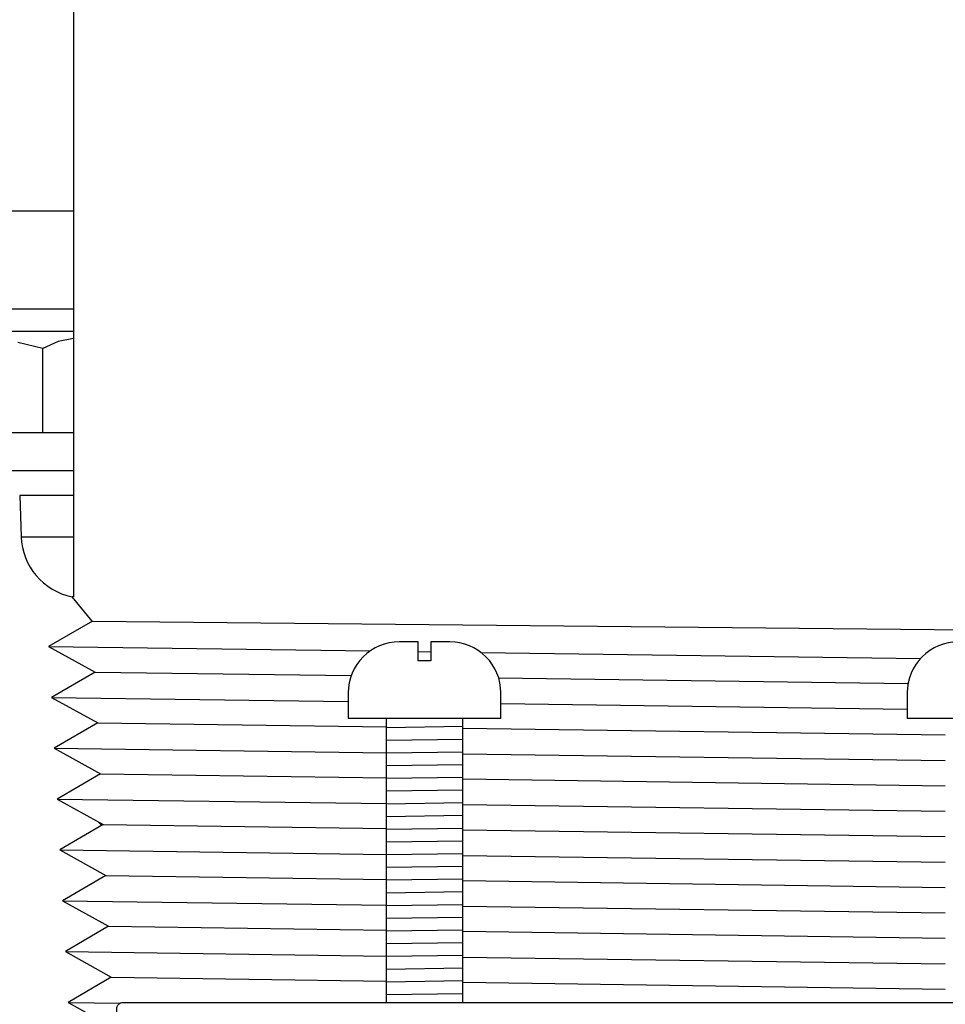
# Model space of a CAD drawing. Extents: x 1529 to 4201, y -422 to 622.
# Tile 280 of 460: x 2194.47 to 2196.75, y 490.24 to 492.66. Entities that reach past the tile are written whole.
import ezdxf

# ---------------------------------------------------------------- set-up
doc = ezdxf.new("R2010")
doc.units = 0
doc.header["$MEASUREMENT"] = 0
for name, color, linetype in [('GALV-4', 4, 'CONTINUOUS'), ('JACK-SCREW', 2, 'CONTINUOUS'), ('SPILL-BUCKET', 1, 'CONTINUOUS')]:
    doc.layers.add(name, color=color, linetype=linetype)

msp = doc.modelspace()

# ---------------------------------------------------------------- linework, layer by layer
at = {"layer": 'GALV-4', "linetype": 'Continuous'}
for p, q in [((2194.60411, 492.74322), (2194.60411, 491.24341)), ((2194.65, 491.18302), (2194.60059, 491.24341)), ((2194.65062, 491.18338), (2194.54306, 491.12092)), ((2194.54306, 491.12092), (2194.65724, 491.05846)), ((2194.65724, 491.05846), (2194.54968, 490.99601)), ((2194.54968, 490.99601), (2194.66386, 490.93355)), ((2194.66386, 490.93355), (2194.55664, 490.87109)), ((2194.55664, 490.87109), (2194.67049, 490.80864)), ((2194.67049, 490.80864), (2194.5636, 490.74618)), ((2194.5636, 490.74618), (2194.67711, 490.68372)), ((2194.66439, 490.69072), (2194.6735, 490.68161)), ((2194.67711, 490.68372), (2194.57055, 490.62126)), ((2194.57055, 490.62126), (2194.68373, 490.55881)), ((2194.68373, 490.55881), (2194.57751, 490.49635)), ((2194.57751, 490.49635), (2194.69035, 490.43389)), ((2194.69035, 490.43389), (2194.58447, 490.37143)), ((2194.58447, 490.37143), (2194.69698, 490.30898)), ((2194.69698, 490.30898), (2194.59142, 490.24652)), ((2194.59142, 490.24652), (2194.7036, 490.18406))]:
    msp.add_line(p, q, dxfattribs=at)
at = {"layer": 'GALV-4', "color": 7, "linetype": 'Continuous'}
for p, q in [((2194.65062, 491.18338), (2199.0225, 491.13936)), ((2194.54306, 491.12092), (2195.33296, 491.11024)), ((2195.45111, 491.10864), (2195.48236, 491.10822)), ((2195.60555, 491.10655), (2196.68534, 491.09195)), ((2194.65724, 491.05846), (2195.28649, 491.04951)), ((2195.6487, 491.04436), (2196.65458, 491.03005)), ((2194.54968, 490.99601), (2195.27924, 490.98611)), ((2195.65424, 490.98103), (2196.65254, 490.96749)), ((2194.66386, 490.93355), (2195.37299, 490.92343)), ((2195.56049, 490.92076), (2196.74629, 490.90384)), ((2194.55664, 490.87109), (2195.37299, 490.85999)), ((2195.56049, 490.85744), (2196.74629, 490.84131)), ((2194.67049, 490.80864), (2195.37299, 490.79858)), ((2195.56049, 490.7959), (2196.74629, 490.77893)), ((2194.5636, 490.74618), (2195.37299, 490.73513)), ((2195.56049, 490.73258), (2196.74629, 490.7164)), ((2194.67711, 490.68372), (2195.37299, 490.67373)), ((2195.56049, 490.67104), (2196.74629, 490.65402)), ((2194.57055, 490.62126), (2195.37299, 490.61028)), ((2195.56049, 490.60772), (2196.74629, 490.59149)), ((2194.68373, 490.55881), (2195.37299, 490.54888)), ((2195.56049, 490.54618), (2196.74629, 490.52911)), ((2194.57751, 490.49635), (2195.37299, 490.48543)), ((2195.56049, 490.48285), (2196.74629, 490.46658)), ((2194.69035, 490.43389), (2195.37299, 490.42403)), ((2195.56049, 490.42132), (2196.74629, 490.4042)), ((2194.58447, 490.37143), (2195.37299, 490.36058)), ((2195.56049, 490.35799), (2196.74629, 490.34167)), ((2194.69698, 490.30898), (2195.37299, 490.29918)), ((2195.56049, 490.29647), (2196.74629, 490.27929)), ((2194.59142, 490.24652), (2194.71887, 490.24476))]:
    msp.add_line(p, q, dxfattribs=at)
at = {"layer": 'JACK-SCREW'}
for p, q in [((2195.37299, 490.24641), (2195.37299, 490.94505)), ((2195.56049, 490.24641), (2195.56049, 490.94505))]:
    msp.add_line(p, q, dxfattribs=at)
for points in [[(2195.27924, 491.00755), (2195.27924, 490.94505), (2195.65424, 490.94505), (2195.65424, 491.00755, 0.4142136), (2195.52924, 491.13255), (2195.48236, 491.13255), (2195.48236, 491.08568), (2195.45111, 491.08568), (2195.45111, 491.13255), (2195.40424, 491.13255, 0.4142136)], [(2196.65254, 491.00755), (2196.65254, 490.94505), (2197.02754, 490.94505), (2197.02754, 491.00755, 0.4142136), (2196.90254, 491.13255), (2196.85567, 491.13255), (2196.85567, 491.08568), (2196.82442, 491.08568), (2196.82442, 491.13255), (2196.77754, 491.13255, 0.4142136)]]:
    msp.add_lwpolyline(points, format="xyb", close=True, dxfattribs=at)
at = {"layer": 'JACK-SCREW', "color": 2, "linetype": 'Continuous'}
msp.add_lwpolyline([(2194.71022, 490.01203), (2194.71022, 490.23078, -0.4142136), (2194.72585, 490.24641), (2198.95424, 490.24641, -0.4142136), (2198.96986, 490.23078), (2198.96986, 490.01203, -0.4142136), (2198.95424, 489.99641), (2194.72585, 489.99641, -0.4142136)], format="xyb", close=True, dxfattribs=at)
at = {"layer": 'SPILL-BUCKET', "color": 7, "linetype": 'Continuous'}
for p, q in [((2194.60411, 492.191), (2193.7814, 492.191)), ((2194.60411, 491.94989), (2193.78019, 491.94989)), ((2194.60411, 491.49232), (2194.47193, 491.49232)), ((2194.47547, 491.39101), (2194.60411, 491.39101)), ((2195.56049, 490.9243), (2195.37299, 490.92163)), ((2195.56049, 490.89305), (2195.37299, 490.89038)), ((2195.56049, 490.86179), (2195.37299, 490.85913)), ((2195.56049, 490.83054), (2195.37299, 490.82787)), ((2195.56049, 490.79929), (2195.37299, 490.79662)), ((2195.56049, 490.76803), (2195.37299, 490.76537)), ((2195.56049, 490.73678), (2195.37299, 490.73411)), ((2195.56049, 490.70553), (2195.37299, 490.70286)), ((2195.56049, 490.67428), (2195.37299, 490.67161)), ((2195.56049, 490.64302), (2195.37299, 490.64035)), ((2195.56049, 490.61177), (2195.37299, 490.6091)), ((2195.56049, 490.58052), (2195.37299, 490.57785)), ((2195.56049, 490.54926), (2195.37299, 490.5466)), ((2195.56049, 490.51801), (2195.37299, 490.51534)), ((2195.56049, 490.48676), (2195.37299, 490.48409)), ((2195.56049, 490.4555), (2195.37299, 490.45284)), ((2195.56049, 490.42425), (2195.37299, 490.42158)), ((2195.56049, 490.393), (2195.37299, 490.39033)), ((2195.56049, 490.36174), (2195.37299, 490.35908)), ((2195.56049, 490.33049), (2195.37299, 490.32782)), ((2195.56049, 490.29924), (2195.37299, 490.29657)), ((2195.56049, 490.26798), (2195.37299, 490.26532))]:
    msp.add_line(p, q, dxfattribs=at)
at = {"layer": 'SPILL-BUCKET', "linetype": 'Continuous'}
for p, q in [((2194.11634, 491.89636), (2194.60411, 491.89636)), ((2194.6038, 491.8782), (2194.56606, 491.87073)), ((2194.60411, 491.87816), (2194.6038, 491.8782)), ((2194.52843, 491.85323), (2194.46746, 491.86812)), ((2194.56606, 491.87073), (2194.52843, 491.85323)), ((2194.52843, 491.64654), (2194.52843, 491.85323)), ((2194.60411, 491.64654), (2194.0249, 491.64654)), ((2194.60411, 491.5526), (2194.41547, 491.5526)), ((2194.47193, 491.49232), (2194.47547, 491.39101)), ((2194.60411, 491.24341), (2194.60059, 491.24341))]:
    msp.add_line(p, q, dxfattribs=at)
msp.add_arc((2194.63152, 491.39646), 0.15614, 182, 258.57727, dxfattribs=at)

doc.saveas('drawing.dxf')
